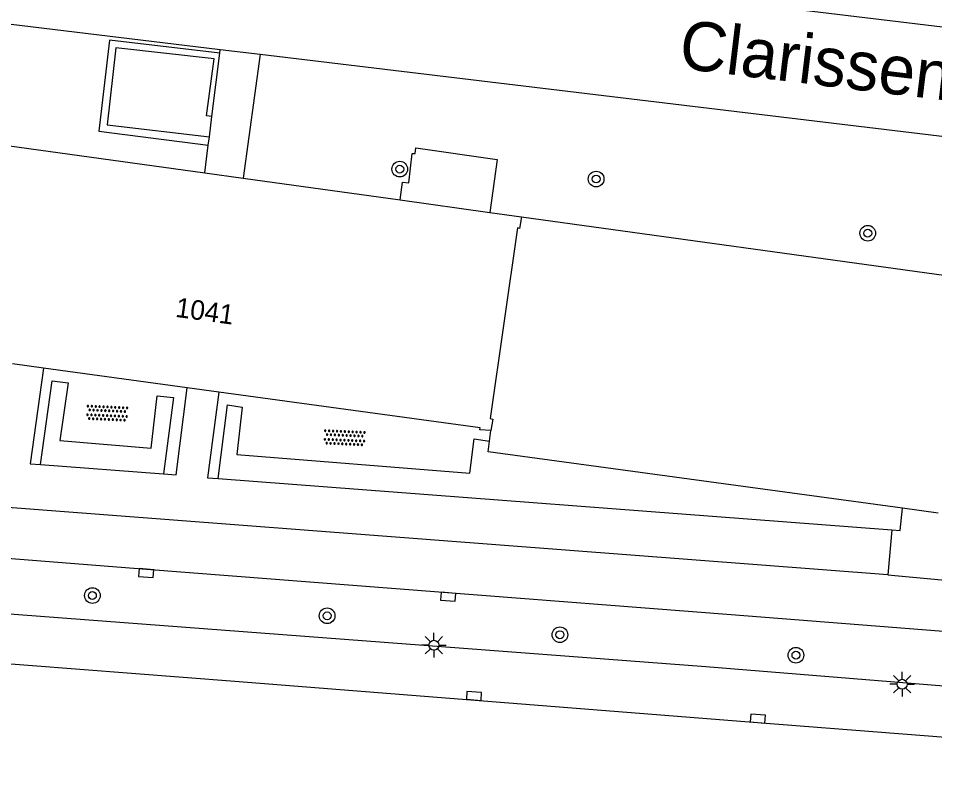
# Model space of a CAD drawing. Extents: x 132998 to 136004, y 396998 to 398512.
# Drawn here: x 133778.6 to 133825.36, y 397032.75 to 397071.35 of the extents above; entities that cross this region are included whole.
import ezdxf

# ---------------------------------------------------------------- set-up
doc = ezdxf.new("R2010")
doc.units = 0
for name, color, linetype in [('gg-afsc-hekwerk', 7, 'Continuous'), ('gg-anno-huisnummerreeks BGT', 7, 'Continuous'), ('gg-anno-openbare ruimte label', 7, 'Continuous'), ('gg-bbg-hoofdgebouw', 7, 'Continuous'), ('gg-knt-verharding', 7, 'Continuous'), ('gt-grn-groengrens', 7, 'Continuous'), ('gt-symb-boom', 7, 'Continuous'), ('gt-symb-kolk', 7, 'Continuous'), ('gt-symb-lichtmast', 7, 'Continuous'), ('gt-symb-overige verharding', 7, 'Continuous')]:
    doc.layers.add(name, color=color, linetype=linetype)

# ---------------------------------------------------------------- blocks, each defined once
blk = doc.blocks.new('gt0-BOOM')
at = {"layer": 'gt-symb-boom'}
for radius in [0.4, 0.2]:
    blk.add_circle((0, 0), radius, dxfattribs=at)
blk = doc.blocks.new('gt0-KOLK')
at = {"layer": 'gt-symb-kolk'}
blk.add_lwpolyline([(0, 0), (0.375, 0), (0.375, 0.4), (-0.375, 0.4), (-0.375, 0), (0, 0)], dxfattribs=at)
blk = doc.blocks.new('gt0-OVH')
at = {"layer": 'gt-symb-overige verharding'}
for points in [[(-0.972, 0.298), (-0.967, 0.308), (-0.965, 0.319), (-0.966, 0.33), (-0.971, 0.34), (-0.978, 0.348), (-0.988, 0.353), (-0.999, 0.355), (-1.01, 0.354), (-1.02, 0.349), (-1.028, 0.342), (-1.033, 0.332), (-1.035, 0.321), (-1.034, 0.31), (-1.029, 0.3), (-1.022, 0.292), (-1.012, 0.287), (-1.001, 0.285), (-0.99, 0.286), (-0.98, 0.291)], [(-0.872, 0.106), (-0.867, 0.116), (-0.865, 0.126), (-0.866, 0.137), (-0.871, 0.147), (-0.878, 0.156), (-0.888, 0.161), (-0.899, 0.163), (-0.91, 0.162), (-0.92, 0.157), (-0.928, 0.15), (-0.933, 0.14), (-0.935, 0.129), (-0.934, 0.118), (-0.929, 0.108), (-0.922, 0.1), (-0.912, 0.095), (-0.901, 0.092), (-0.89, 0.094), (-0.88, 0.098)], [(-0.772, 0.298), (-0.767, 0.308), (-0.765, 0.319), (-0.766, 0.33), (-0.771, 0.34), (-0.778, 0.348), (-0.788, 0.353), (-0.799, 0.355), (-0.81, 0.354), (-0.82, 0.349), (-0.828, 0.342), (-0.833, 0.332), (-0.835, 0.321), (-0.834, 0.31), (-0.829, 0.3), (-0.822, 0.292), (-0.812, 0.287), (-0.801, 0.285), (-0.79, 0.286), (-0.78, 0.291)], [(-0.672, 0.106), (-0.667, 0.116), (-0.665, 0.126), (-0.666, 0.137), (-0.671, 0.147), (-0.678, 0.156), (-0.688, 0.161), (-0.699, 0.163), (-0.71, 0.162), (-0.72, 0.157), (-0.728, 0.15), (-0.733, 0.14), (-0.735, 0.129), (-0.734, 0.118), (-0.729, 0.108), (-0.722, 0.1), (-0.712, 0.095), (-0.701, 0.092), (-0.69, 0.094), (-0.68, 0.098)], [(-0.572, 0.298), (-0.567, 0.308), (-0.565, 0.319), (-0.566, 0.33), (-0.571, 0.34), (-0.578, 0.348), (-0.588, 0.353), (-0.599, 0.355), (-0.61, 0.354), (-0.62, 0.349), (-0.628, 0.342), (-0.633, 0.332), (-0.635, 0.321), (-0.634, 0.31), (-0.629, 0.3), (-0.622, 0.292), (-0.612, 0.287), (-0.601, 0.285), (-0.59, 0.286), (-0.58, 0.291)], [(-0.472, 0.106), (-0.467, 0.116), (-0.465, 0.126), (-0.466, 0.137), (-0.471, 0.147), (-0.478, 0.156), (-0.488, 0.161), (-0.499, 0.163), (-0.51, 0.162), (-0.52, 0.157), (-0.528, 0.15), (-0.533, 0.14), (-0.535, 0.129), (-0.534, 0.118), (-0.529, 0.108), (-0.522, 0.1), (-0.512, 0.095), (-0.501, 0.092), (-0.49, 0.094), (-0.48, 0.098)], [(-0.372, 0.298), (-0.367, 0.308), (-0.365, 0.319), (-0.366, 0.33), (-0.371, 0.34), (-0.378, 0.348), (-0.388, 0.353), (-0.399, 0.355), (-0.41, 0.354), (-0.42, 0.349), (-0.428, 0.342), (-0.433, 0.332), (-0.435, 0.321), (-0.434, 0.31), (-0.429, 0.3), (-0.422, 0.292), (-0.412, 0.287), (-0.401, 0.285), (-0.39, 0.286), (-0.38, 0.291)], [(-0.272, 0.106), (-0.267, 0.116), (-0.265, 0.126), (-0.266, 0.137), (-0.271, 0.147), (-0.278, 0.156), (-0.288, 0.161), (-0.299, 0.163), (-0.31, 0.162), (-0.32, 0.157), (-0.328, 0.15), (-0.333, 0.14), (-0.335, 0.129), (-0.334, 0.118), (-0.329, 0.108), (-0.322, 0.1), (-0.312, 0.095), (-0.301, 0.092), (-0.29, 0.094), (-0.28, 0.098)], [(-0.172, 0.298), (-0.167, 0.308), (-0.165, 0.319), (-0.166, 0.33), (-0.171, 0.34), (-0.178, 0.348), (-0.188, 0.353), (-0.199, 0.355), (-0.21, 0.354), (-0.22, 0.349), (-0.228, 0.342), (-0.233, 0.332), (-0.235, 0.321), (-0.234, 0.31), (-0.229, 0.3), (-0.222, 0.292), (-0.212, 0.287), (-0.201, 0.285), (-0.19, 0.286), (-0.18, 0.291)], [(-0.072, 0.106), (-0.067, 0.116), (-0.065, 0.126), (-0.066, 0.137), (-0.071, 0.147), (-0.078, 0.156), (-0.088, 0.161), (-0.099, 0.163), (-0.11, 0.162), (-0.12, 0.157), (-0.128, 0.15), (-0.133, 0.14), (-0.135, 0.129), (-0.134, 0.118), (-0.129, 0.108), (-0.122, 0.1), (-0.112, 0.095), (-0.101, 0.092), (-0.09, 0.094), (-0.08, 0.098)], [(0.028, 0.298), (0.033, 0.308), (0.035, 0.319), (0.034, 0.33), (0.029, 0.34), (0.022, 0.348), (0.012, 0.353), (0.001, 0.355), (-0.01, 0.354), (-0.02, 0.349), (-0.028, 0.342), (-0.033, 0.332), (-0.035, 0.321), (-0.034, 0.31), (-0.029, 0.3), (-0.022, 0.292), (-0.012, 0.287), (-0.001, 0.285), (0.01, 0.286), (0.02, 0.291)], [(0.128, 0.106), (0.133, 0.116), (0.135, 0.126), (0.134, 0.137), (0.129, 0.147), (0.122, 0.156), (0.112, 0.161), (0.101, 0.163), (0.09, 0.162), (0.08, 0.157), (0.072, 0.15), (0.067, 0.14), (0.065, 0.129), (0.066, 0.118), (0.071, 0.108), (0.078, 0.1), (0.088, 0.095), (0.099, 0.092), (0.11, 0.094), (0.12, 0.098)], [(0.228, 0.298), (0.233, 0.308), (0.235, 0.319), (0.234, 0.33), (0.229, 0.34), (0.222, 0.348), (0.212, 0.353), (0.201, 0.355), (0.19, 0.354), (0.18, 0.349), (0.172, 0.342), (0.167, 0.332), (0.165, 0.321), (0.166, 0.31), (0.171, 0.3), (0.178, 0.292), (0.188, 0.287), (0.199, 0.285), (0.21, 0.286), (0.22, 0.291)], [(0.328, 0.106), (0.333, 0.116), (0.335, 0.126), (0.334, 0.137), (0.329, 0.147), (0.322, 0.156), (0.312, 0.161), (0.301, 0.163), (0.29, 0.162), (0.28, 0.157), (0.272, 0.15), (0.267, 0.14), (0.265, 0.129), (0.266, 0.118), (0.271, 0.108), (0.278, 0.1), (0.288, 0.095), (0.299, 0.092), (0.31, 0.094), (0.32, 0.098)], [(0.428, 0.298), (0.433, 0.308), (0.435, 0.319), (0.434, 0.33), (0.429, 0.34), (0.422, 0.348), (0.412, 0.353), (0.401, 0.355), (0.39, 0.354), (0.38, 0.349), (0.372, 0.342), (0.367, 0.332), (0.365, 0.321), (0.366, 0.31), (0.371, 0.3), (0.378, 0.292), (0.388, 0.287), (0.399, 0.285), (0.41, 0.286), (0.42, 0.291)], [(0.528, 0.106), (0.533, 0.116), (0.535, 0.126), (0.534, 0.137), (0.529, 0.147), (0.522, 0.156), (0.512, 0.161), (0.501, 0.163), (0.49, 0.162), (0.48, 0.157), (0.472, 0.15), (0.467, 0.14), (0.465, 0.129), (0.466, 0.118), (0.471, 0.108), (0.478, 0.1), (0.488, 0.095), (0.499, 0.092), (0.51, 0.094), (0.52, 0.098)], [(0.628, 0.298), (0.633, 0.308), (0.635, 0.319), (0.634, 0.33), (0.629, 0.34), (0.622, 0.348), (0.612, 0.353), (0.601, 0.355), (0.59, 0.354), (0.58, 0.349), (0.572, 0.342), (0.567, 0.332), (0.565, 0.321), (0.566, 0.31), (0.571, 0.3), (0.578, 0.292), (0.588, 0.287), (0.599, 0.285), (0.61, 0.286), (0.62, 0.291)], [(0.728, 0.106), (0.733, 0.116), (0.735, 0.126), (0.734, 0.137), (0.729, 0.147), (0.722, 0.156), (0.712, 0.161), (0.701, 0.163), (0.69, 0.162), (0.68, 0.157), (0.672, 0.15), (0.667, 0.14), (0.665, 0.129), (0.666, 0.118), (0.671, 0.108), (0.678, 0.1), (0.688, 0.095), (0.699, 0.092), (0.71, 0.094), (0.72, 0.098)], [(0.828, 0.298), (0.833, 0.308), (0.835, 0.319), (0.834, 0.33), (0.829, 0.34), (0.822, 0.348), (0.812, 0.353), (0.801, 0.355), (0.79, 0.354), (0.78, 0.349), (0.772, 0.342), (0.767, 0.332), (0.765, 0.321), (0.766, 0.31), (0.771, 0.3), (0.778, 0.292), (0.788, 0.287), (0.799, 0.285), (0.81, 0.286), (0.82, 0.291)], [(0.928, 0.106), (0.933, 0.116), (0.935, 0.126), (0.934, 0.137), (0.929, 0.147), (0.922, 0.156), (0.912, 0.161), (0.901, 0.163), (0.89, 0.162), (0.88, 0.157), (0.872, 0.15), (0.867, 0.14), (0.865, 0.129), (0.866, 0.118), (0.871, 0.108), (0.878, 0.1), (0.888, 0.095), (0.899, 0.092), (0.91, 0.094), (0.92, 0.098)], [(1.028, 0.298), (1.033, 0.308), (1.035, 0.319), (1.034, 0.33), (1.029, 0.34), (1.022, 0.348), (1.012, 0.353), (1.001, 0.355), (0.99, 0.354), (0.98, 0.349), (0.972, 0.342), (0.967, 0.332), (0.965, 0.321), (0.966, 0.31), (0.971, 0.3), (0.978, 0.292), (0.988, 0.287), (0.999, 0.285), (1.01, 0.286), (1.02, 0.291)], [(-0.972, -0.142), (-0.967, -0.132), (-0.965, -0.121), (-0.966, -0.11), (-0.971, -0.1), (-0.978, -0.092), (-0.988, -0.087), (-0.999, -0.085), (-1.01, -0.086), (-1.02, -0.091), (-1.028, -0.098), (-1.033, -0.108), (-1.035, -0.119), (-1.034, -0.13), (-1.029, -0.14), (-1.022, -0.148), (-1.012, -0.153), (-1.001, -0.155), (-0.99, -0.154), (-0.98, -0.149)], [(-0.872, -0.334), (-0.867, -0.324), (-0.865, -0.314), (-0.866, -0.303), (-0.871, -0.293), (-0.878, -0.284), (-0.888, -0.279), (-0.899, -0.277), (-0.91, -0.278), (-0.92, -0.283), (-0.928, -0.29), (-0.933, -0.3), (-0.935, -0.311), (-0.934, -0.322), (-0.929, -0.332), (-0.922, -0.34), (-0.912, -0.345), (-0.901, -0.348), (-0.89, -0.346), (-0.88, -0.342)], [(-0.772, -0.142), (-0.767, -0.132), (-0.765, -0.121), (-0.766, -0.11), (-0.771, -0.1), (-0.778, -0.092), (-0.788, -0.087), (-0.799, -0.085), (-0.81, -0.086), (-0.82, -0.091), (-0.828, -0.098), (-0.833, -0.108), (-0.835, -0.119), (-0.834, -0.13), (-0.829, -0.14), (-0.822, -0.148), (-0.812, -0.153), (-0.801, -0.155), (-0.79, -0.154), (-0.78, -0.149)], [(-0.672, -0.334), (-0.667, -0.324), (-0.665, -0.314), (-0.666, -0.303), (-0.671, -0.293), (-0.678, -0.284), (-0.688, -0.279), (-0.699, -0.277), (-0.71, -0.278), (-0.72, -0.283), (-0.728, -0.29), (-0.733, -0.3), (-0.735, -0.311), (-0.734, -0.322), (-0.729, -0.332), (-0.722, -0.34), (-0.712, -0.345), (-0.701, -0.348), (-0.69, -0.346), (-0.68, -0.342)], [(-0.572, -0.142), (-0.567, -0.132), (-0.565, -0.121), (-0.566, -0.11), (-0.571, -0.1), (-0.578, -0.092), (-0.588, -0.087), (-0.599, -0.085), (-0.61, -0.086), (-0.62, -0.091), (-0.628, -0.098), (-0.633, -0.108), (-0.635, -0.119), (-0.634, -0.13), (-0.629, -0.14), (-0.622, -0.148), (-0.612, -0.153), (-0.601, -0.155), (-0.59, -0.154), (-0.58, -0.149)], [(-0.472, -0.334), (-0.467, -0.324), (-0.465, -0.314), (-0.466, -0.303), (-0.471, -0.293), (-0.478, -0.284), (-0.488, -0.279), (-0.499, -0.277), (-0.51, -0.278), (-0.52, -0.283), (-0.528, -0.29), (-0.533, -0.3), (-0.535, -0.311), (-0.534, -0.322), (-0.529, -0.332), (-0.522, -0.34), (-0.512, -0.345), (-0.501, -0.348), (-0.49, -0.346), (-0.48, -0.342)], [(-0.372, -0.142), (-0.367, -0.132), (-0.365, -0.121), (-0.366, -0.11), (-0.371, -0.1), (-0.378, -0.092), (-0.388, -0.087), (-0.399, -0.085), (-0.41, -0.086), (-0.42, -0.091), (-0.428, -0.098), (-0.433, -0.108), (-0.435, -0.119), (-0.434, -0.13), (-0.429, -0.14), (-0.422, -0.148), (-0.412, -0.153), (-0.401, -0.155), (-0.39, -0.154), (-0.38, -0.149)], [(-0.272, -0.334), (-0.267, -0.324), (-0.265, -0.314), (-0.266, -0.303), (-0.271, -0.293), (-0.278, -0.284), (-0.288, -0.279), (-0.299, -0.277), (-0.31, -0.278), (-0.32, -0.283), (-0.328, -0.29), (-0.333, -0.3), (-0.335, -0.311), (-0.334, -0.322), (-0.329, -0.332), (-0.322, -0.34), (-0.312, -0.345), (-0.301, -0.348), (-0.29, -0.346), (-0.28, -0.342)], [(-0.172, -0.142), (-0.167, -0.132), (-0.165, -0.121), (-0.166, -0.11), (-0.171, -0.1), (-0.178, -0.092), (-0.188, -0.087), (-0.199, -0.085), (-0.21, -0.086), (-0.22, -0.091), (-0.228, -0.098), (-0.233, -0.108), (-0.235, -0.119), (-0.234, -0.13), (-0.229, -0.14), (-0.222, -0.148), (-0.212, -0.153), (-0.201, -0.155), (-0.19, -0.154), (-0.18, -0.149)], [(-0.072, -0.334), (-0.067, -0.324), (-0.065, -0.314), (-0.066, -0.303), (-0.071, -0.293), (-0.078, -0.284), (-0.088, -0.279), (-0.099, -0.277), (-0.11, -0.278), (-0.12, -0.283), (-0.128, -0.29), (-0.133, -0.3), (-0.135, -0.311), (-0.134, -0.322), (-0.129, -0.332), (-0.122, -0.34), (-0.112, -0.345), (-0.101, -0.348), (-0.09, -0.346), (-0.08, -0.342)], [(0.028, -0.142), (0.033, -0.132), (0.035, -0.121), (0.034, -0.11), (0.029, -0.1), (0.022, -0.092), (0.012, -0.087), (0.001, -0.085), (-0.01, -0.086), (-0.02, -0.091), (-0.028, -0.098), (-0.033, -0.108), (-0.035, -0.119), (-0.034, -0.13), (-0.029, -0.14), (-0.022, -0.148), (-0.012, -0.153), (-0.001, -0.155), (0.01, -0.154), (0.02, -0.149)], [(0.128, -0.334), (0.133, -0.324), (0.135, -0.314), (0.134, -0.303), (0.129, -0.293), (0.122, -0.284), (0.112, -0.279), (0.101, -0.277), (0.09, -0.278), (0.08, -0.283), (0.072, -0.29), (0.067, -0.3), (0.065, -0.311), (0.066, -0.322), (0.071, -0.332), (0.078, -0.34), (0.088, -0.345), (0.099, -0.348), (0.11, -0.346), (0.12, -0.342)], [(0.228, -0.142), (0.233, -0.132), (0.235, -0.121), (0.234, -0.11), (0.229, -0.1), (0.222, -0.092), (0.212, -0.087), (0.201, -0.085), (0.19, -0.086), (0.18, -0.091), (0.172, -0.098), (0.167, -0.108), (0.165, -0.119), (0.166, -0.13), (0.171, -0.14), (0.178, -0.148), (0.188, -0.153), (0.199, -0.155), (0.21, -0.154), (0.22, -0.149)], [(0.328, -0.334), (0.333, -0.324), (0.335, -0.314), (0.334, -0.303), (0.329, -0.293), (0.322, -0.284), (0.312, -0.279), (0.301, -0.277), (0.29, -0.278), (0.28, -0.283), (0.272, -0.29), (0.267, -0.3), (0.265, -0.311), (0.266, -0.322), (0.271, -0.332), (0.278, -0.34), (0.288, -0.345), (0.299, -0.348), (0.31, -0.346), (0.32, -0.342)], [(0.428, -0.142), (0.433, -0.132), (0.435, -0.121), (0.434, -0.11), (0.429, -0.1), (0.422, -0.092), (0.412, -0.087), (0.401, -0.085), (0.39, -0.086), (0.38, -0.091), (0.372, -0.098), (0.367, -0.108), (0.365, -0.119), (0.366, -0.13), (0.371, -0.14), (0.378, -0.148), (0.388, -0.153), (0.399, -0.155), (0.41, -0.154), (0.42, -0.149)], [(0.528, -0.334), (0.533, -0.324), (0.535, -0.314), (0.534, -0.303), (0.529, -0.293), (0.522, -0.284), (0.512, -0.279), (0.501, -0.277), (0.49, -0.278), (0.48, -0.283), (0.472, -0.29), (0.467, -0.3), (0.465, -0.311), (0.466, -0.322), (0.471, -0.332), (0.478, -0.34), (0.488, -0.345), (0.499, -0.348), (0.51, -0.346), (0.52, -0.342)], [(0.628, -0.142), (0.633, -0.132), (0.635, -0.121), (0.634, -0.11), (0.629, -0.1), (0.622, -0.092), (0.612, -0.087), (0.601, -0.085), (0.59, -0.086), (0.58, -0.091), (0.572, -0.098), (0.567, -0.108), (0.565, -0.119), (0.566, -0.13), (0.571, -0.14), (0.578, -0.148), (0.588, -0.153), (0.599, -0.155), (0.61, -0.154), (0.62, -0.149)], [(0.728, -0.334), (0.733, -0.324), (0.735, -0.314), (0.734, -0.303), (0.729, -0.293), (0.722, -0.284), (0.712, -0.279), (0.701, -0.277), (0.69, -0.278), (0.68, -0.283), (0.672, -0.29), (0.667, -0.3), (0.665, -0.311), (0.666, -0.322), (0.671, -0.332), (0.678, -0.34), (0.688, -0.345), (0.699, -0.348), (0.71, -0.346), (0.72, -0.342)], [(0.828, -0.142), (0.833, -0.132), (0.835, -0.121), (0.834, -0.11), (0.829, -0.1), (0.822, -0.092), (0.812, -0.087), (0.801, -0.085), (0.79, -0.086), (0.78, -0.091), (0.772, -0.098), (0.767, -0.108), (0.765, -0.119), (0.766, -0.13), (0.771, -0.14), (0.778, -0.148), (0.788, -0.153), (0.799, -0.155), (0.81, -0.154), (0.82, -0.149)], [(0.928, -0.334), (0.933, -0.324), (0.935, -0.314), (0.934, -0.303), (0.929, -0.293), (0.922, -0.284), (0.912, -0.279), (0.901, -0.277), (0.89, -0.278), (0.88, -0.283), (0.872, -0.29), (0.867, -0.3), (0.865, -0.311), (0.866, -0.322), (0.871, -0.332), (0.878, -0.34), (0.888, -0.345), (0.899, -0.348), (0.91, -0.346), (0.92, -0.342)], [(1.028, -0.142), (1.033, -0.132), (1.035, -0.121), (1.034, -0.11), (1.029, -0.1), (1.022, -0.092), (1.012, -0.087), (1.001, -0.085), (0.99, -0.086), (0.98, -0.091), (0.972, -0.098), (0.967, -0.108), (0.965, -0.119), (0.966, -0.13), (0.971, -0.14), (0.978, -0.148), (0.988, -0.153), (0.999, -0.155), (1.01, -0.154), (1.02, -0.149)]]:
    blk.add_lwpolyline(points, close=True, dxfattribs=at)
blk = doc.blocks.new('gt0-LMAST')
at = {"layer": 'gt-symb-lichtmast'}
for p, q in [((-0.005, 0.246), (-0.005, 0.621)), ((-0.182, 0.173), (-0.447, 0.438)), ((0.172, 0.173), (0.437, 0.438)), ((-0.255, -0.004), (-0.63, -0.004)), ((-0.182, -0.181), (-0.447, -0.446)), ((-0.005, -0.254), (-0.005, -0.629)), ((0.437, -0.446), (0.172, -0.181)), ((0.245, -0.004), (0.62, -0.004))]:
    blk.add_line(p, q, dxfattribs=at)
blk.add_circle((-0.005, -0.004), 0.25, dxfattribs=at)

msp = doc.modelspace()

# ---------------------------------------------------------------- linework, layer by layer
at = {"layer": 'gg-afsc-hekwerk'}
msp.add_line((133804.27, 397061.22), (133879.876, 397050.74), dxfattribs=at)
at = {"layer": 'gg-bbg-hoofdgebouw'}
for p, q in [((133743.471, 397069.658), (133788.121, 397063.461)), ((133788.121, 397063.461), (133790.068, 397063.191)), ((133790.068, 397063.191), (133798.081, 397062.079)), ((133798.081, 397062.079), (133802.666, 397061.442)), ((133802.666, 397061.442), (133804.27, 397061.22)), ((133779.878, 397053.503), (133778.306, 397053.719)), ((133787.217, 397052.498), (133779.878, 397053.503)), ((133788.83, 397052.277), (133787.217, 397052.498))]:
    msp.add_line(p, q, dxfattribs=at)
for points in [[(133826.181, 397070.848), (133819.107, 397071.697), (133814.229, 397072.294)], [(133804.27, 397061.22), (133804.18, 397060.63), (133804.07, 397060.65), (133802.68, 397050.92), (133802.81, 397050.9), (133802.72, 397050.32)], [(133802.72, 397050.32), (133802.15, 397050.35), (133802.17, 397050.45), (133788.83, 397052.277)]]:
    msp.add_lwpolyline(points, dxfattribs=at)
at = {"layer": 'gg-knt-verharding'}
for p, q in [((133713.048, 397078.925), (133788.899, 397069.761)), ((133788.876, 397069.577), (133788.899, 397069.761)), ((133788.899, 397069.761), (133788.908, 397069.76)), ((133788.908, 397069.76), (133790.946, 397069.515)), ((133788.477, 397066.345), (133788.876, 397069.577)), ((133790.946, 397069.515), (133790.068, 397063.191)), ((133790.946, 397069.515), (133913.641, 397054.762)), ((133788.347, 397065.296), (133788.477, 397066.345)), ((133788.295, 397064.871), (133788.347, 397065.296)), ((133788.121, 397063.461), (133788.295, 397064.871)), ((133802.645, 397049.766), (133802.72, 397050.32)), ((133779.732, 397048.571), (133786.008, 397048.106)), ((133788.8, 397047.858), (133823.177, 397045.253)), ((133825.547, 397046.101), (133823.718, 397046.35)), ((133823.177, 397045.253), (133822.965, 397042.953)), ((133822.965, 397042.953), (133828.152, 397042.475))]:
    msp.add_line(p, q, dxfattribs=at)
for points in [[(133788.477, 397066.345), (133788.209, 397066.377), (133788.588, 397069.283), (133783.57, 397069.848), (133783.133, 397065.913), (133788.347, 397065.296)], [(133798.081, 397062.079), (133798.207, 397062.987), (133798.523, 397062.947), (133798.704, 397064.455), (133798.852, 397064.441), (133798.885, 397064.736), (133803.042, 397064.147), (133802.666, 397061.442)], [(133779.878, 397053.503), (133779.203, 397048.61), (133779.732, 397048.571)], [(133779.732, 397048.571), (133780.322, 397052.854), (133781.144, 397052.741), (133780.725, 397049.806), (133785.382, 397049.413), (133785.682, 397052.075), (133786.517, 397051.997), (133786.008, 397048.106)], [(133786.008, 397048.106), (133786.65, 397048.058), (133787.217, 397052.498)], [(133788.83, 397052.277), (133788.249, 397047.9), (133788.8, 397047.858)], [(133788.8, 397047.858), (133789.28, 397051.622), (133790.015, 397051.504), (133789.743, 397049.084), (133801.634, 397048.13), (133801.869, 397049.895), (133802.645, 397049.766)], [(133822.965, 397042.953), (133770.045, 397047.001), (133722.398, 397050.566), (133714.83, 397051.116)], [(133823.718, 397046.35), (133802.572, 397049.232), (133802.645, 397049.766)], [(133823.177, 397045.253), (133823.605, 397045.211), (133823.718, 397046.35)], [(133766.162, 397044.739), (133785.136, 397043.239), (133814.973, 397040.918), (133843.789, 397038.656), (133845.034, 397038.575)], [(133765.742, 397039.374), (133765.909, 397039.361), (133789.652, 397037.525), (133816.315, 397035.414), (133844.234, 397033.239), (133850.542, 397032.752)]]:
    msp.add_lwpolyline(points, dxfattribs=at)
at = {"layer": 'gt-grn-groengrens'}
for points in [[(133788.876, 397069.577), (133783.259, 397070.237), (133782.706, 397065.595), (133788.295, 397064.871)], [(133846.773, 397035.565), (133813.689, 397038.25), (133775.668, 397041.121), (133765.94, 397041.902)]]:
    msp.add_lwpolyline(points, dxfattribs=at)

# ---------------------------------------------------------------- block references
at = {"layer": 'gt-symb-boom'}
for p in [(133798.065, 397063.651), (133808.086, 397063.146), (133821.946, 397060.381), (133782.38, 397041.893), (133794.359, 397040.86), (133806.237, 397039.892), (133818.281, 397038.849)]:
    msp.add_blockref('gt0-BOOM', p, dxfattribs=at)
at = {"layer": 'gt-symb-kolk'}
for p, rotation in [((133785.136, 397043.239), 175.5265935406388), ((133800.552, 397042.034), 175.5837165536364), ((133801.837, 397036.57), -4.473406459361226), ((133816.315, 397035.414), -4.5876256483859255)]:
    msp.add_blockref('gt0-KOLK', p, dxfattribs=dict(at, rotation=rotation))
at = {"layer": 'gt-symb-lichtmast'}
for p in [(133799.81, 397039.362), (133823.707, 397037.372)]:
    msp.add_blockref('gt0-LMAST', p, dxfattribs=at)
at = {"layer": 'gt-symb-overige verharding'}
for p, rotation in [((133783.134, 397051.194), -2.5791474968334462), ((133795.248, 397049.94), -2.579147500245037)]:
    msp.add_blockref('gt0-OVH', p, dxfattribs=dict(at, rotation=rotation))

# ---------------------------------------------------------------- texts
at = {"layer": 'gg-anno-huisnummerreeks BGT'}
msp.add_text('1041', height=1, rotation=352.2, dxfattribs=at).set_placement((133786.581, 397056.118))
at = {"layer": 'gg-anno-openbare ruimte label'}
msp.add_text('Clarissenhof', height=2.5, rotation=353.1, dxfattribs=at).set_placement((133812.244, 397068.809))

doc.saveas('drawing.dxf')
